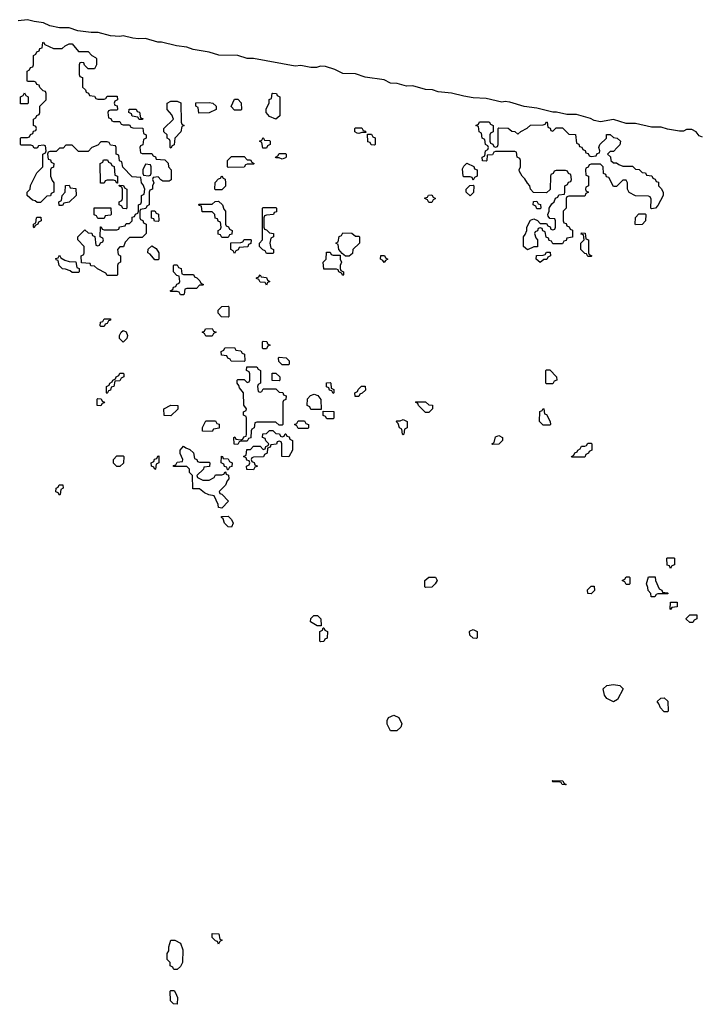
# Model space of a CAD drawing. Header units: inches. Extents: x 2701323 to 2964515, y 494916 to 722124.
# Tile 657 of 673: x 2906920 to 2911190, y 705868 to 712054. Entities that reach past the tile are written whole.
import ezdxf

# ---------------------------------------------------------------- set-up
doc = ezdxf.new("R2010")
doc.units = ezdxf.units.IN
doc.header["$MEASUREMENT"] = 0
for name, color, linetype in [('C9700', 7, 'Continuous'), ('C9701', 7, 'Continuous'), ('C9710', 7, 'Continuous'), ('C9711', 7, 'Continuous')]:
    doc.layers.add(name, color=color, linetype=linetype)

msp = doc.modelspace()

# ---------------------------------------------------------------- linework, layer by layer
at = {"layer": 'C9700', "color": 2, "elevation": 2}
for points in [[(2908330, 709906), (2908248.4, 709908.4), (2908242, 709922), (2908227.3, 709927.3), (2908222, 709942), (2908187.3, 709947.3), (2908186, 709970), (2908202, 709978), (2908208.4, 709991.6), (2908270, 709994), (2908278, 709978), (2908310, 709974), (2908318, 709958), (2908332.7, 709952.7), (2908334, 709910)], [(2908570, 709886), (2908547.3, 709907.3), (2908546, 709930), (2908550, 709934), (2908594, 709930), (2908614, 709910), (2908614, 709890), (2908610, 709886)], [(2908430, 709714), (2908442, 709718), (2908450, 709734), (2908530, 709734), (2908550, 709714), (2908572.7, 709712.7), (2908578, 709698), (2908594, 709690), (2908592.7, 709667.3), (2908578, 709662), (2908574, 709650), (2908574, 709510), (2908570, 709506), (2908550, 709506), (2908530, 709526), (2908410, 709526), (2908398, 709522), (2908394, 709490), (2908378, 709482), (2908374, 709470), (2908372.7, 709427.3), (2908358, 709422), (2908350, 709406), (2908310, 709406), (2908298, 709402), (2908290, 709386), (2908267.3, 709387.3), (2908266, 709430), (2908272.7, 709432.7), (2908278, 709418), (2908310, 709414), (2908322, 709418), (2908327.3, 709432.7), (2908342, 709438), (2908346, 709450), (2908346, 709550), (2908342, 709562), (2908326, 709570), (2908326, 709590), (2908342, 709598), (2908346, 709610), (2908327.3, 709632.7), (2908326, 709710), (2908300.4, 709740.4), (2908296.4, 709756.4), (2908286, 709770), (2908286, 709790), (2908290, 709794), (2908330, 709794), (2908350, 709774), (2908362, 709778), (2908366, 709790), (2908366, 709830), (2908362, 709842), (2908346, 709850), (2908347.3, 709872.7), (2908410, 709874), (2908418, 709858), (2908434, 709850), (2908434, 709770), (2908418, 709762), (2908414, 709750), (2908418, 709718)], [(2907470, 709706), (2907466, 709710), (2907466, 709750), (2907482, 709758), (2907486, 709770), (2907502, 709778), (2907506, 709790), (2907522, 709798), (2907526, 709810), (2907542, 709818), (2907550, 709834), (2907570, 709834), (2907574, 709830), (2907574, 709810), (2907558, 709802), (2907550, 709786), (2907518, 709782), (2907512, 709750), (2907494, 709746), (2907490, 709726), (2907478, 709722)], [(2908550, 709786), (2908507.3, 709787.3), (2908507.3, 709832.7), (2908530, 709834), (2908554, 709810), (2908554, 709790)], [(2908890, 709706), (2908882, 709722), (2908867.3, 709727.3), (2908862, 709742), (2908847.3, 709747.3), (2908847.3, 709772.7), (2908870, 709774), (2908874, 709770), (2908878, 709738), (2908894, 709730), (2908894, 709710)], [(2909050, 709686), (2909027.3, 709687.3), (2909026, 709710), (2909042, 709718), (2909046, 709730), (2909068.4, 709751.6), (2909091.6, 709751.6), (2909092.7, 709727.3), (2909072.7, 709707.3), (2909058, 709702)], [(2907430, 709628), (2907406, 709630), (2907406, 709670), (2907410, 709674), (2907432.7, 709672.7), (2907438, 709658), (2907452, 709652), (2907450, 709646), (2907438, 709642)], [(2908750, 709606), (2908742, 709622), (2908726, 709630), (2908727.3, 709672.7), (2908748, 709692), (2908770, 709702), (2908792.7, 709692.7), (2908812.7, 709667.3), (2908814, 709606), (2908810, 709606)], [(2907870, 709566), (2907827.3, 709567.3), (2907826, 709610), (2907870, 709632), (2907914, 709630), (2907912.7, 709607.3)], [(2909470, 709586), (2909426, 709630), (2909422, 709642), (2909406, 709650), (2909410, 709654), (2909470, 709654), (2909490, 709634), (2909512.7, 709632.7), (2909514, 709610), (2909490, 709586)], [(2908850, 709546), (2908842, 709562), (2908827.3, 709567.3), (2908826, 709594), (2908892.7, 709592.7), (2908894, 709550), (2908890, 709546)], [(2909330, 709446), (2909326, 709450), (2909322, 709482), (2909306, 709490), (2909298, 709518), (2909286, 709530), (2909290, 709534), (2909310, 709534), (2909330, 709542), (2909354, 709530), (2909354, 709490), (2909338, 709482), (2909334, 709450)], [(2908130, 709466), (2908068, 709468), (2908068.4, 709491.6), (2908090, 709534), (2908150, 709534), (2908158, 709518), (2908172.7, 709512.7), (2908172.7, 709487.3), (2908138, 709482)], [(2908570, 709434), (2908582, 709438), (2908587.3, 709452.7), (2908592.7, 709452.7), (2908598, 709438), (2908612.7, 709432.7), (2908618, 709418), (2908634, 709410), (2908634, 709350), (2908610, 709308), (2908566, 709310), (2908566, 709390), (2908562, 709402), (2908550, 709406), (2908538, 709402), (2908532.7, 709387.3), (2908498, 709382), (2908492.7, 709367.3), (2908478, 709362), (2908474, 709330), (2908458, 709322), (2908452.7, 709307.3), (2908390, 709306), (2908378, 709302), (2908374, 709290), (2908378, 709278), (2908392.7, 709272.7), (2908398, 709258), (2908414, 709250), (2908398, 709242), (2908390, 709226), (2908347.3, 709227.3), (2908346, 709250), (2908362, 709258), (2908366, 709270), (2908362, 709282), (2908347.3, 709287.3), (2908342, 709302), (2908326, 709310), (2908342, 709318), (2908347.3, 709352.7), (2908370, 709354), (2908390, 709374), (2908430, 709374), (2908450, 709354), (2908462, 709358), (2908467.3, 709372.7), (2908482, 709378), (2908486, 709390), (2908467.3, 709407.3), (2908462, 709422), (2908446, 709430), (2908447.3, 709452.7), (2908470, 709454), (2908490, 709474), (2908510, 709474), (2908530, 709454), (2908552.7, 709452.7), (2908558, 709438)], [(2908670, 709486), (2908662, 709502), (2908646, 709510), (2908662, 709518), (2908670, 709534), (2908710, 709534), (2908718, 709518), (2908734, 709510), (2908734, 709490), (2908730, 709486)], [(2909890, 709386), (2909886, 709390), (2909902, 709398), (2909910, 709434), (2909930, 709442), (2909954, 709430), (2909954, 709410), (2909930, 709388)], [(2908050, 709274), (2908110, 709274), (2908114, 709270), (2908112.7, 709247.3), (2908078, 709242), (2908074, 709230), (2908034, 709190), (2908038, 709178), (2908070, 709162), (2908110, 709162), (2908142, 709178), (2908150, 709194), (2908190, 709194), (2908202, 709198), (2908210, 709214), (2908214, 709214), (2908218, 709198), (2908232.7, 709192.7), (2908234, 709170), (2908223.6, 709156.4), (2908214, 709130), (2908174, 709090), (2908178, 709078), (2908190, 709074), (2908232, 709030), (2908190, 708986), (2908168.4, 708988.4), (2908167.3, 709007.3), (2908142, 709062), (2908108.4, 709068.4), (2908080.4, 709080.4), (2908050, 709106), (2908007.3, 709107.3), (2908006, 709190), (2907986, 709210), (2907986, 709230), (2907970, 709246), (2907887.3, 709247.3), (2907887.3, 709252.7), (2907902, 709258), (2907910, 709274), (2907942, 709278), (2907946, 709290), (2907928.4, 709328.4), (2907928, 709350), (2907950, 709374), (2907963.6, 709363.6), (2907990, 709354), (2908012.7, 709332.7), (2908018, 709298), (2908034, 709290), (2908038, 709278)], [(2907530, 709246), (2907508.4, 709268.4), (2907508.4, 709291.6), (2907530, 709314), (2907570, 709314), (2907574, 709310), (2907571.6, 709268.4), (2907550, 709246)], [(2907770, 709228), (2907762, 709242), (2907748.4, 709248.4), (2907746, 709270), (2907762, 709278), (2907767.3, 709292.7), (2907782, 709298), (2907787.3, 709312.7), (2907794, 709314), (2907794, 709270), (2907778, 709262), (2907774, 709230)], [(2908226, 709226), (2908222, 709242), (2908207.3, 709247.3), (2908202, 709262), (2908186, 709270), (2908188.4, 709311.6), (2908194, 709310), (2908198, 709298), (2908230, 709294), (2908238, 709278), (2908254, 709270), (2908252.7, 709247.3), (2908238, 709242), (2908230, 709226)], [(2907170, 709066), (2907162, 709082), (2907148, 709088), (2907148.4, 709111.6), (2907162, 709118), (2907168, 709132), (2907191.6, 709131.6), (2907194, 709110), (2907178, 709102), (2907174, 709070)], [(2908250, 708866), (2908230, 708868), (2908206, 708890), (2908198, 708918), (2908187.3, 708927.3), (2908187.3, 708932.7), (2908230, 708934), (2908250, 708914), (2908262, 708890)], [(2909470, 708486), (2909466, 708490), (2909466, 708530), (2909490, 708552), (2909531.6, 708551.6), (2909542, 708530), (2909531.2, 708508.9), (2909510, 708488)], [(2908790, 708246), (2908748, 708270), (2908748.4, 708291.6), (2908768.4, 708311.6), (2908790.9, 708310.9), (2908812, 708290), (2908814, 708246), (2908810, 708246)], [(2908810, 708146), (2908806, 708150), (2908806, 708210), (2908822, 708218), (2908826, 708234), (2908830, 708234), (2908838, 708218), (2908854, 708210), (2908851.6, 708168.4), (2908838, 708162), (2908830, 708148)], [(2909790, 708166), (2909768.4, 708168.4), (2909747.3, 708187.3), (2909746, 708210), (2909750, 708214), (2909770, 708222), (2909794, 708210), (2909794, 708170)], [(2909250, 707586), (2909228.8, 707628.9), (2909228.8, 707651.1), (2909238, 707670), (2909270, 707684.7), (2909302, 707670), (2909322, 707630), (2909314, 707610), (2909290, 707586)], [(2907890, 706086), (2907886, 706090), (2907882, 706102), (2907866, 706110), (2907866, 706130), (2907846, 706150), (2907847.3, 706187.3), (2907856.4, 706203.6), (2907858, 706230), (2907870, 706272), (2907894, 706270), (2907930, 706251.3), (2907946, 706210), (2907942, 706130), (2907930, 706106), (2907910, 706086)], [(2908170, 706246), (2908162, 706262), (2908150, 706266), (2908128.4, 706288.4), (2908130, 706312), (2908172, 706310), (2908178, 706278), (2908192, 706270), (2908178, 706262)], [(2907910, 705868), (2907886, 705870), (2907868, 705890), (2907866, 705950), (2907870, 705954), (2907890, 705954), (2907899.6, 705939.6), (2907912, 705910)]]:
    msp.add_lwpolyline(points, close=True, dxfattribs=at)
msp.add_lwpolyline([(2908477, 710000), (2908470, 709986), (2908450, 709986), (2908446, 709990), (2908446, 710000)], dxfattribs=at)
at = {"layer": 'C9701', "color": 2, "elevation": 2}
for points in [[(2910000, 711535.5), (2909996.5, 711536.5), (2909970, 711539.3), (2909950, 711536), (2909850, 711559.3), (2909770, 711562.7), (2909710, 711572.7), (2909632.9, 711592.9), (2909550, 711601.2), (2909512.9, 711612.9), (2909470, 711616), (2909390, 711638), (2909350, 711636), (2909292.3, 711652.3), (2909250, 711655.1), (2909210, 711676), (2909090, 711693.2), (2909030, 711713.2), (2908950, 711716), (2908900.2, 711740.2), (2908840.4, 711760.4), (2908810, 711762), (2908785.4, 711754.6), (2908750, 711754), (2908685.6, 711765.6), (2908650, 711762.7), (2908390, 711809.3), (2908350, 711809.3), (2908290, 711829.3), (2908172.1, 711832.1), (2908110, 711849.2), (2908010, 711866), (2907970, 711881.2), (2907906, 711890), (2907810, 711912.7), (2907787.1, 711912.9), (2907710, 711936), (2907666.8, 711933.2), (2907630, 711937), (2907570, 711953.2), (2907550, 711949.3), (2907490, 711952.3), (2907412.5, 711972.5), (2907370, 711972.7), (2907284.5, 711984.5), (2907230, 712002.7), (2907170, 712003.7), (2907110, 712016), (2907070, 712034), (2907010, 712042.7), (2906970, 712054), (2906910, 712046.6)], [(2910000, 711226), (2909910, 711226), (2909898, 711222), (2909890, 711206), (2909858, 711202), (2909854, 711170), (2909850, 711166), (2909827.3, 711167.3), (2909826, 711190), (2909842, 711198), (2909846, 711230), (2909862, 711238), (2909866, 711250), (2909862, 711262), (2909846, 711270), (2909842, 711302), (2909826, 711310), (2909822, 711342), (2909806, 711350), (2909802, 711382), (2909786, 711390), (2909802, 711398), (2909808.4, 711411.6), (2909870, 711412), (2909878, 711398), (2909894, 711390), (2909894, 711350), (2909878, 711342), (2909874, 711330), (2909874, 711290), (2909878, 711278), (2909892.7, 711272.7), (2909898, 711258), (2909910, 711254), (2909922, 711258), (2909926, 711270), (2909926, 711370), (2909930, 711374), (2909990, 711372), (2910000, 711363.5)], [(2908446, 710000), (2908446, 710030), (2908450, 710034), (2908472.7, 710032.7), (2908478, 710018), (2908494, 710010), (2908478, 710002), (2908477, 710000)]]:
    msp.add_lwpolyline(points, dxfattribs=at)
for points in [[(2907132.7, 711872.7), (2907187.3, 711872.7), (2907206, 711890), (2907230, 711902), (2907250, 711902), (2907290, 711854), (2907350, 711854), (2907374, 711830), (2907396.9, 711816.9), (2907402, 711810), (2907402, 711770), (2907390, 711746), (2907350, 711746), (2907327.3, 711767.3), (2907322, 711782), (2907310, 711786), (2907298, 711782), (2907294, 711770), (2907294, 711710), (2907298, 711698), (2907314, 711690), (2907314, 711630), (2907332.7, 711612.7), (2907338, 711598), (2907352.7, 711592.7), (2907358, 711578), (2907390, 711574), (2907398, 711558), (2907410, 711554), (2907450, 711554), (2907462, 711558), (2907470, 711574), (2907532.7, 711572.7), (2907534, 711550), (2907518, 711542), (2907514, 711530), (2907518, 711518), (2907532.7, 711512.7), (2907534, 711490), (2907530, 711486), (2907490, 711486), (2907478, 711482), (2907474, 711470), (2907478, 711438), (2907492.7, 711432.7), (2907498, 711418), (2907510, 711414), (2907550, 711414), (2907558, 711398), (2907570, 711394), (2907610, 711394), (2907618, 711378), (2907630, 711374), (2907692.7, 711372.7), (2907698, 711338), (2907714, 711330), (2907714, 711310), (2907698, 711302), (2907692.7, 711267.3), (2907678, 711262), (2907674, 711250), (2907678, 711218), (2907690, 711214), (2907750, 711214), (2907758, 711198), (2907772.7, 711192.7), (2907778, 711178), (2907832.7, 711172.7), (2907852.7, 711152.7), (2907854, 711130), (2907871.6, 711111.6), (2907872, 711048), (2907859.6, 711040.4), (2907820.4, 711040.4), (2907807.3, 711047.3), (2907790, 711066), (2907758, 711062), (2907754, 711050), (2907762, 711030), (2907754, 711010), (2907754, 710990), (2907738, 710982), (2907734, 710970), (2907734, 710890), (2907718, 710882), (2907712.7, 710867.3), (2907678, 710862), (2907674, 710850), (2907674, 710810), (2907678, 710798), (2907692.7, 710792.7), (2907698, 710778), (2907714, 710770), (2907714, 710710), (2907690, 710686), (2907610, 710686), (2907583.6, 710656.4), (2907572.7, 710627.3), (2907550, 710626), (2907534, 710610), (2907538, 710578), (2907554, 710570), (2907554, 710530), (2907538, 710522), (2907534, 710510), (2907534, 710450), (2907530, 710446), (2907470, 710446), (2907462, 710462), (2907408.4, 710488.4), (2907390, 710506), (2907367.3, 710507.3), (2907362, 710522), (2907307.3, 710527.3), (2907306, 710570), (2907322, 710578), (2907326, 710590), (2907326, 710630), (2907286, 710670), (2907286, 710690), (2907330, 710734), (2907350, 710714), (2907372.7, 710712.7), (2907378, 710698), (2907392.7, 710692.7), (2907398, 710638), (2907410, 710634), (2907422, 710638), (2907427.3, 710652.7), (2907442, 710658), (2907446, 710670), (2907442, 710682), (2907426, 710690), (2907427.3, 710752.7), (2907432.7, 710752.7), (2907438, 710738), (2907450, 710734), (2907530, 710734), (2907542, 710738), (2907547.3, 710752.7), (2907582, 710758), (2907590, 710774), (2907610, 710774), (2907626, 710790), (2907627.3, 710812.7), (2907642, 710818), (2907647.3, 710832.7), (2907662, 710838), (2907666, 710850), (2907666, 710890), (2907682, 710898), (2907686, 710910), (2907686, 710950), (2907702, 710958), (2907706, 710990), (2907696.4, 711016.4), (2907686, 711030), (2907682, 711062), (2907627.3, 711067.3), (2907567.3, 711127.3), (2907562, 711162), (2907547.3, 711167.3), (2907542, 711202), (2907526, 711210), (2907526, 711250), (2907522, 711262), (2907490, 711266), (2907482, 711282), (2907470, 711286), (2907430, 711286), (2907410, 711266), (2907374, 711250), (2907350, 711226), (2907290, 711226), (2907250, 711266), (2907210, 711266), (2907192.7, 711247.3), (2907170, 711246), (2907150, 711226), (2907110, 711226), (2907098, 711222), (2907094, 711210), (2907098, 711178), (2907112.7, 711172.7), (2907118, 711158), (2907134, 711150), (2907132.7, 711127.3), (2907118, 711122), (2907114, 711110), (2907114, 711070), (2907123.6, 711043.6), (2907134, 711030), (2907134, 710970), (2907118, 710962), (2907112.7, 710947.3), (2907090, 710946), (2907050, 710906), (2907030, 710906), (2907016.4, 710916.4), (2907000.4, 710920.4), (2906966, 710950), (2906966, 710970), (2906986, 710990), (2906988.4, 711011.6), (2907028.7, 711091.3), (2907066, 711130), (2907066, 711210), (2907082, 711218), (2907086, 711230), (2907082, 711262), (2907070, 711266), (2907038, 711262), (2907030, 711246), (2907010, 711246), (2907002, 711262), (2906990, 711266), (2906930, 711266), (2906926, 711270), (2906926, 711310), (2906930, 711314), (2906970, 711314), (2906982, 711318), (2906987.3, 711332.7), (2907002, 711338), (2907007.3, 711352.7), (2907022, 711358), (2907026, 711370), (2907022, 711382), (2907006, 711390), (2907006, 711430), (2907022, 711438), (2907027.3, 711452.7), (2907042, 711458), (2907046, 711470), (2907046, 711510), (2907086, 711550), (2907086, 711590), (2907082, 711602), (2907067.3, 711607.3), (2907047.3, 711627.3), (2907042, 711642), (2907027.3, 711647.3), (2907022, 711662), (2907010, 711666), (2906970, 711666), (2906966, 711670), (2906966, 711730), (2906982, 711738), (2906987.3, 711752.7), (2907002, 711758), (2907006, 711770), (2907006, 711830), (2907022, 711838), (2907027.3, 711852.7), (2907042, 711858), (2907047.3, 711872.7), (2907062, 711878), (2907066, 711910), (2907070, 711912), (2907078, 711898)], [(2906926, 711526), (2906926, 711570), (2906942, 711578), (2906950, 711594), (2906958, 711578), (2906974, 711570), (2906974, 711530), (2906970, 711526)], [(2908530, 711428), (2908490, 711446), (2908468, 711470), (2908468.4, 711491.6), (2908487.3, 711532.7), (2908488.4, 711551.6), (2908502, 711558), (2908506, 711590), (2908510, 711592), (2908534, 711590), (2908538, 711578), (2908554, 711570), (2908554, 711450)], [(2907870, 711246), (2907866, 711250), (2907866, 711290), (2907862, 711302), (2907846, 711310), (2907846, 711330), (2907826, 711350), (2907826, 711370), (2907886, 711430), (2907876.4, 711456.4), (2907846, 711490), (2907846, 711530), (2907870, 711542), (2907910, 711542), (2907931.6, 711531.6), (2907934, 711410), (2907938, 711398), (2907954, 711390), (2907938, 711382), (2907932, 711350), (2907894, 711310), (2907891.6, 711268.4), (2907878, 711262)], [(2908046, 711466), (2908042, 711502), (2908026, 711510), (2908027.3, 711532.7), (2908110, 711534), (2908134, 711530), (2908154, 711510), (2908154, 711490), (2908110, 711468)], [(2908270, 711486), (2908248.4, 711508.4), (2908270, 711554), (2908290, 711554), (2908311.6, 711531.6), (2908314, 711490), (2908310, 711486)], [(2907670, 711426), (2907662, 711442), (2907627.3, 711447.3), (2907622, 711462), (2907606, 711470), (2907607.3, 711492.7), (2907652.7, 711492.7), (2907658, 711478), (2907672.7, 711472.7), (2907678, 711438), (2907692.7, 711432.7), (2907690, 711426)], [(2909050, 711338), (2909040.4, 711340.4), (2909026, 711350), (2909026, 711370), (2909030, 711374), (2909070, 711374), (2909078, 711358), (2909092.7, 711352.7), (2909094, 711346), (2909090, 711346), (2909070, 711346)], [(2909150, 711266), (2909127.3, 711267.3), (2909122, 711282), (2909107.3, 711287.3), (2909106, 711334), (2909130, 711334), (2909138, 711318), (2909152.7, 711312.7), (2909154, 711270)], [(2908470, 711246), (2908447.3, 711247.3), (2908442, 711282), (2908426, 711290), (2908442, 711298), (2908450, 711314), (2908458, 711298), (2908490, 711294), (2908494, 711290), (2908494, 711270), (2908478, 711262)], [(2908570, 711178), (2908550, 711186), (2908530, 711186), (2908528, 711190), (2908542, 711198), (2908550, 711214), (2908590, 711214), (2908594, 711210), (2908594, 711190), (2908590, 711186)], [(2907530, 711026), (2907522, 711042), (2907510, 711046), (2907470, 711046), (2907458, 711042), (2907450, 711026), (2907427.3, 711027.3), (2907426, 711150), (2907442, 711158), (2907447.3, 711172.7), (2907472.7, 711172.7), (2907478, 711158), (2907492.7, 711152.7), (2907498, 711138), (2907512.7, 711132.7), (2907518, 711078), (2907534, 711070), (2907534, 711026)], [(2907710, 711146), (2907694, 711110), (2907694, 711090), (2907698, 711078), (2907730, 711074), (2907742, 711078), (2907746, 711090), (2907746, 711130), (2907742, 711142)], [(2908350, 711174), (2908370, 711174), (2908378, 711158), (2908394, 711150), (2908390, 711146), (2908350, 711146), (2908338, 711142), (2908330, 711128), (2908230, 711126), (2908226, 711130), (2908226, 711170), (2908250, 711194), (2908330, 711194)], [(2909770, 711046), (2909762, 711062), (2909750, 711066), (2909710, 711066), (2909706, 711070), (2909703.1, 711116.9), (2909710, 711134), (2909728.4, 711151.6), (2909772.7, 711132.7), (2909778, 711118), (2909794, 711110), (2909794, 711070), (2909778, 711062)], [(2908150, 710986), (2908146, 710990), (2908148.4, 711031.6), (2908170, 711054), (2908182, 711058), (2908190, 711074), (2908198, 711058), (2908211.6, 711051.6), (2908214, 711030), (2908212.7, 711007.3), (2908190, 710986)], [(2907190, 710886), (2907167.3, 710887.3), (2907166, 710910), (2907182, 710918), (2907186, 710950), (2907206, 710970), (2907207.3, 711012.7), (2907230, 711014), (2907238, 710998), (2907272.7, 710992.7), (2907274, 710950), (2907231.6, 710908.4), (2907198, 710902)], [(2907590, 710866), (2907567.3, 710867.3), (2907562, 710882), (2907546, 710890), (2907546, 710910), (2907562, 710918), (2907566, 710930), (2907566, 710990), (2907562, 711002), (2907547.3, 711007.3), (2907546, 711014), (2907572.7, 711012.7), (2907578, 710998), (2907594, 710990), (2907594, 710870)], [(2909750, 710948), (2909726, 710970), (2909726, 710990), (2909747.3, 711012.7), (2909770, 711014), (2909774, 711010), (2909771.6, 710968.4)], [(2908190, 710686), (2908182, 710702), (2908167.3, 710707.3), (2908166, 710730), (2908182, 710738), (2908186, 710750), (2908182, 710782), (2908167.3, 710787.3), (2908162, 710802), (2908147.3, 710807.3), (2908146, 710830), (2908130, 710846), (2908067.3, 710847.3), (2908062, 710882), (2908047.3, 710887.3), (2908046, 710894), (2908130, 710894), (2908148.4, 710911.6), (2908170, 710914), (2908194, 710890), (2908203.6, 710863.6), (2908214, 710850), (2908214, 710770), (2908218, 710758), (2908232.7, 710752.7), (2908238, 710738), (2908254, 710730), (2908252.7, 710707.3), (2908238, 710702), (2908230, 710686)], [(2909490, 710906), (2909482, 710922), (2909466, 710930), (2909466, 710934), (2909482, 710938), (2909488.4, 710951.6), (2909510, 710954), (2909518, 710938), (2909532, 710930), (2909518, 710922), (2909510, 710906)], [(2907410, 710806), (2907402, 710822), (2907387.3, 710827.3), (2907387.3, 710872.7), (2907492.7, 710872.7), (2907494, 710830), (2907490, 710826), (2907458, 710822), (2907450, 710806)], [(2907790, 710786), (2907767.3, 710787.3), (2907762, 710802), (2907747.3, 710807.3), (2907747.3, 710852.7), (2907770, 710854), (2907778, 710838), (2907792.7, 710832.7), (2907794, 710790)], [(2908470, 710586), (2908462, 710602), (2908447.3, 710607.3), (2908426, 710630), (2908426, 710650), (2908446, 710670), (2908446, 710870), (2908450, 710874), (2908530, 710874), (2908534, 710870), (2908532.7, 710847.3), (2908518, 710842), (2908514, 710830), (2908470, 710826), (2908458, 710822), (2908454, 710810), (2908454, 710750), (2908458, 710738), (2908470, 710734), (2908490, 710714), (2908514, 710710), (2908514, 710690), (2908498, 710682), (2908492, 710650), (2908498, 710618), (2908514, 710610), (2908514, 710590), (2908510, 710586)], [(2907010, 710746), (2907006, 710750), (2907006, 710770), (2907022, 710778), (2907026, 710810), (2907030, 710814), (2907052.7, 710812.7), (2907054, 710790), (2907038, 710782), (2907034, 710770), (2907018, 710762)], [(2909030, 710694), (2909050, 710694), (2909054, 710690), (2909054, 710650), (2909014, 710610), (2909010, 710586), (2908990, 710568), (2908968, 710568), (2908946, 710586), (2908926, 710610), (2908922, 710642), (2908906, 710650), (2908922, 710658), (2908927.3, 710692.7), (2908942, 710698), (2908950, 710714), (2909007.3, 710712.7)], [(2908270, 710586), (2908262, 710602), (2908246, 710610), (2908247.3, 710652.7), (2908310, 710654), (2908322, 710658), (2908330, 710674), (2908370, 710674), (2908374, 710670), (2908372.7, 710647.3), (2908358, 710642), (2908352.7, 710627.3), (2908298, 710622), (2908292.7, 710607.3), (2908278, 710602)], [(2907770, 710546), (2907740.4, 710580.4), (2907726, 710590), (2907727.3, 710612.7), (2907750, 710634), (2907776.9, 710616.9), (2907794, 710590), (2907794, 710550), (2907790, 710546)], [(2908890, 710574), (2908934, 710574), (2908934, 710550), (2908942, 710530), (2908934, 710510), (2908934, 710490), (2908938, 710478), (2908954, 710470), (2908954, 710450), (2908950, 710446), (2908942, 710462), (2908926, 710470), (2908922, 710482), (2908910, 710486), (2908830, 710486), (2908826, 710530), (2908846, 710550), (2908847.3, 710592.7), (2908870, 710594), (2908878, 710578)], [(2907250, 710466), (2907236.4, 710476.4), (2907207.3, 710487.3), (2907188.4, 710488.4), (2907168, 710510), (2907162, 710542), (2907150, 710546), (2907147.3, 710552.7), (2907162, 710558), (2907170, 710574), (2907178, 710558), (2907203.6, 710543.6), (2907230, 710534), (2907272.7, 710532.7), (2907278, 710498), (2907294, 710490), (2907294, 710470), (2907290, 710466)], [(2909210, 710528), (2909202, 710542), (2909186, 710550), (2909188.4, 710571.6), (2909211.6, 710571.6), (2909218, 710558), (2909234, 710550), (2909218, 710542)], [(2907930, 710326), (2907922, 710342), (2907910, 710346), (2907870, 710346), (2907866, 710350), (2907882, 710358), (2907887.3, 710372.7), (2907902, 710378), (2907907.3, 710392.7), (2907922, 710398), (2907926, 710410), (2907922, 710442), (2907907.3, 710447.3), (2907886, 710470), (2907886, 710510), (2907890, 710514), (2907910, 710514), (2907918, 710498), (2907934, 710490), (2907938, 710458), (2907950, 710454), (2908012.7, 710452.7), (2908018, 710438), (2908032.7, 710432.7), (2908052.7, 710412.7), (2908058, 710398), (2908074, 710390), (2908070, 710386), (2908050, 710386), (2908030, 710366), (2907970, 710366), (2907958, 710362), (2907954, 710330), (2907950, 710326)], [(2908470, 710386), (2908462, 710402), (2908430, 710406), (2908422, 710422), (2908407.3, 710427.3), (2908407.3, 710432.7), (2908422, 710438), (2908430, 710452), (2908438, 710438), (2908470, 710434), (2908478, 710418), (2908492, 710410), (2908478, 710402)], [(2908230, 710186), (2908187.3, 710187.3), (2908166, 710210), (2908166, 710230), (2908190, 710252), (2908230, 710254), (2908234, 710250), (2908234, 710190)], [(2907430, 710126), (2907426, 710130), (2907427.3, 710152.7), (2907442, 710158), (2907450, 710174), (2907490, 710174), (2907490, 710166), (2907478, 710162), (2907470, 710146), (2907458, 710142), (2907450, 710126)], [(2907570, 710028), (2907548, 710050), (2907548, 710070), (2907558, 710090), (2907570, 710102), (2907590, 710092), (2907598, 710070), (2907594, 710050)], [(2908090, 710066), (2908082, 710082), (2908066, 710090), (2908082, 710098), (2908088.4, 710111.6), (2908130, 710114), (2908138, 710098), (2908154, 710090), (2908138, 710082), (2908130, 710066)]]:
    msp.add_lwpolyline(points, close=True, dxfattribs=at)
at = {"layer": 'C9710', "color": 2, "elevation": 2}
for points in [[(2910230, 709766), (2910226, 709770), (2910226, 709850), (2910230, 709854), (2910250, 709854), (2910292, 709810), (2910294, 709790), (2910278, 709782), (2910270, 709766)], [(2910210, 709506), (2910186, 709530), (2910188.4, 709591.6), (2910202, 709598), (2910208.4, 709611.6), (2910214, 709610), (2910218, 709578), (2910230, 709574), (2910252, 709530), (2910254, 709510), (2910250, 709506)], [(2910390, 709306), (2910386, 709310), (2910402, 709318), (2910407.3, 709332.7), (2910422, 709338), (2910426, 709350), (2910442, 709358), (2910450, 709374), (2910470, 709374), (2910482, 709378), (2910490, 709394), (2910510, 709394), (2910514, 709390), (2910514, 709350), (2910498, 709342), (2910494, 709330), (2910478, 709322), (2910470, 709306)], [(2911010, 708606), (2911002, 708622), (2910988, 708628), (2910986, 708670), (2910990, 708674), (2911030, 708674), (2911034, 708670), (2911034, 708630), (2911018, 708622)], [(2910730, 708506), (2910722, 708522), (2910706, 708530), (2910722, 708538), (2910730, 708554), (2910750, 708554), (2910754, 708550), (2910754, 708510), (2910750, 708506)], [(2910887.3, 708427.3), (2910886, 708450), (2910868, 708468), (2910867.3, 708487.3), (2910858, 708510), (2910870, 708554), (2910912.7, 708552.7), (2910914, 708530), (2910938, 708478), (2910954, 708470), (2910958, 708458), (2910990, 708454), (2910994, 708450), (2910990, 708446), (2910930, 708446), (2910918, 708442), (2910910, 708428)], [(2910510, 708446), (2910488.8, 708448.9), (2910488.4, 708471.6), (2910510, 708494), (2910530, 708494), (2910531.6, 708468.4)], [(2911010, 708348), (2911006, 708350), (2911010, 708394), (2911050, 708394), (2911050, 708366), (2911018, 708362)], [(2911130, 708266), (2911108.4, 708288.4), (2911108.4, 708291.6), (2911130, 708314), (2911174, 708314), (2911174, 708290), (2911158, 708282), (2911150, 708266)], [(2910650, 707768), (2910608.8, 707788.9), (2910595.3, 707810), (2910586, 707850), (2910610, 707872), (2910650, 707878), (2910690, 707872), (2910712, 707850), (2910676.9, 707783.1)], [(2910970, 707706), (2910966, 707710), (2910946, 707730), (2910936.4, 707756.4), (2910926, 707770), (2910948.4, 707791.6), (2910970, 707794), (2910991.6, 707771.6), (2910994, 707710), (2910990, 707706)], [(2910350, 707246), (2910328.4, 707248.4), (2910322, 707262), (2910310, 707266), (2910270, 707266), (2910266, 707270), (2910270, 707274), (2910331.6, 707271.6), (2910338, 707258), (2910354, 707250)]]:
    msp.add_lwpolyline(points, close=True, dxfattribs=at)
at = {"layer": 'C9711', "color": 2, "elevation": 2}
for points in [[(2911210, 711316), (2911190, 711325.2), (2911169.3, 711349.3), (2911143.1, 711363.1), (2911110, 711364), (2911090, 711354), (2911065.4, 711354.6), (2910990, 711366), (2910950, 711379), (2910890, 711379.3), (2910790, 711401.2), (2910730, 711400.9), (2910650, 711426), (2910570, 711413.2), (2910530, 711421.2), (2910506, 711434), (2910418, 711458), (2910358, 711458), (2910292.5, 711472.5), (2910270, 711473.2), (2910170, 711499), (2910090, 711509.3), (2910000, 711535.5)], [(2910000, 711363.5), (2910012.7, 711352.7), (2910031.6, 711351.6), (2910050, 711334), (2910068.4, 711351.6), (2910108.4, 711371.6), (2910130, 711392), (2910210, 711394), (2910222, 711398), (2910230, 711411.3), (2910234, 711410), (2910238, 711378), (2910252.7, 711372.7), (2910258, 711358), (2910270, 711354), (2910290, 711374), (2910330, 711374), (2910370, 711334), (2910412.7, 711332.7), (2910418, 711278), (2910432.7, 711272.7), (2910438, 711258), (2910452.7, 711252.7), (2910458, 711238), (2910472.7, 711232.7), (2910478, 711218), (2910492.7, 711212.7), (2910498, 711198), (2910510, 711194), (2910542, 711198), (2910547.3, 711212.7), (2910562, 711218), (2910566, 711230), (2910558, 711250), (2910566, 711270), (2910606, 711310), (2910607.3, 711332.7), (2910630, 711332), (2910650, 711314), (2910674, 711310), (2910694, 711290), (2910691.6, 711268.4), (2910674, 711250), (2910650, 711226), (2910630, 711226), (2910614, 711210), (2910632.7, 711192.7), (2910634, 711170), (2910650, 711154), (2910670, 711154), (2910683.6, 711143.6), (2910710, 711134), (2910770, 711134), (2910790, 711114), (2910812.7, 711112.7), (2910830, 711094), (2910852.7, 711092.7), (2910858, 711078), (2910892.7, 711072.7), (2910898, 711058), (2910912.7, 711052.7), (2910918, 711038), (2910932.7, 711032.7), (2910934, 711010), (2910950, 710994), (2910962, 710970), (2910962, 710950), (2910930, 710886), (2910914, 710870), (2910890, 710866), (2910886, 710870), (2910887.3, 710927.3), (2910882, 710942), (2910870, 710946), (2910790, 710948), (2910750, 710968), (2910738, 710990), (2910738, 711030), (2910730, 711046), (2910710, 711046), (2910670, 711006), (2910650, 711006), (2910622, 711062), (2910607.3, 711067.3), (2910602, 711082), (2910587.3, 711087.3), (2910586, 711130), (2910570, 711146), (2910510, 711146), (2910498, 711142), (2910492.7, 711127.3), (2910478, 711122), (2910474, 711110), (2910478, 711078), (2910494, 711070), (2910494, 711010), (2910478, 711002), (2910474, 710990), (2910478, 710978), (2910494, 710970), (2910478, 710962), (2910470, 710946), (2910370, 710946), (2910358, 710942), (2910354, 710930), (2910354, 710870), (2910334, 710850), (2910334, 710790), (2910338, 710778), (2910352.7, 710772.7), (2910358, 710758), (2910372.7, 710752.7), (2910378, 710738), (2910392.7, 710732.7), (2910392.7, 710687.3), (2910358, 710682), (2910352.7, 710667.3), (2910338, 710662), (2910330, 710646), (2910270, 710646), (2910262, 710662), (2910247.3, 710667.3), (2910242, 710682), (2910227.3, 710687.3), (2910222, 710722), (2910207.3, 710727.3), (2910202, 710742), (2910190, 710746), (2910178, 710742), (2910172.7, 710727.3), (2910158, 710722), (2910154, 710710), (2910163.6, 710683.6), (2910174, 710670), (2910172.7, 710627.3), (2910150, 710626), (2910110, 710608), (2910086, 710630), (2910086, 710690), (2910096.4, 710703.6), (2910106, 710730), (2910106, 710750), (2910130, 710794), (2910150, 710802), (2910172.7, 710792.7), (2910190, 710774), (2910230, 710774), (2910238, 710758), (2910252.7, 710752.7), (2910258, 710738), (2910270, 710734), (2910282, 710738), (2910286, 710750), (2910286, 710790), (2910282, 710802), (2910250, 710806), (2910240.4, 710820.4), (2910238, 710830), (2910246, 710850), (2910246, 710870), (2910263.1, 710896.9), (2910278, 710910), (2910287.3, 710932.7), (2910302, 710938), (2910307.3, 710952.7), (2910342, 710958), (2910346, 710970), (2910346, 711010), (2910362, 711018), (2910367.3, 711032.7), (2910382, 711038), (2910386, 711050), (2910382, 711082), (2910367.3, 711087.3), (2910362, 711102), (2910350, 711106), (2910290, 711106), (2910278, 711102), (2910272.7, 711087.3), (2910258, 711082), (2910254, 711070), (2910252.7, 710987.3), (2910230, 710966), (2910147.3, 710967.3), (2910128.4, 710988.4), (2910126, 711010), (2910110, 711026), (2910094.6, 711054.6), (2910078, 711070), (2910060.4, 711100.4), (2910058, 711110), (2910066, 711130), (2910066, 711170), (2910062, 711182), (2910046, 711190), (2910042, 711222), (2910030, 711226), (2910000, 711226)]]:
    msp.add_lwpolyline(points, dxfattribs=at)
for points in [[(2910170, 710866), (2910162, 710882), (2910146, 710890), (2910147.3, 710912.7), (2910170, 710914), (2910178, 710898), (2910192.7, 710892.7), (2910194, 710870), (2910190, 710866)], [(2910790, 710766), (2910786, 710770), (2910788.4, 710811.6), (2910810, 710834), (2910850, 710834), (2910854, 710830), (2910852, 710790), (2910830, 710768)], [(2910490, 710566), (2910482, 710582), (2910470, 710586), (2910446, 710610), (2910446, 710650), (2910466, 710670), (2910462, 710702), (2910447.3, 710707.3), (2910450, 710714), (2910472.7, 710712.7), (2910478, 710678), (2910494, 710670), (2910494, 710590), (2910498, 710578), (2910514, 710570), (2910510, 710566)], [(2910190, 710528), (2910166, 710550), (2910167.3, 710572.7), (2910210, 710574), (2910222, 710578), (2910230, 710594), (2910252.7, 710592.7), (2910254, 710570), (2910238, 710562), (2910231.6, 710548.4), (2910212.7, 710547.3)]]:
    msp.add_lwpolyline(points, close=True, dxfattribs=at)

doc.saveas('drawing.dxf')
